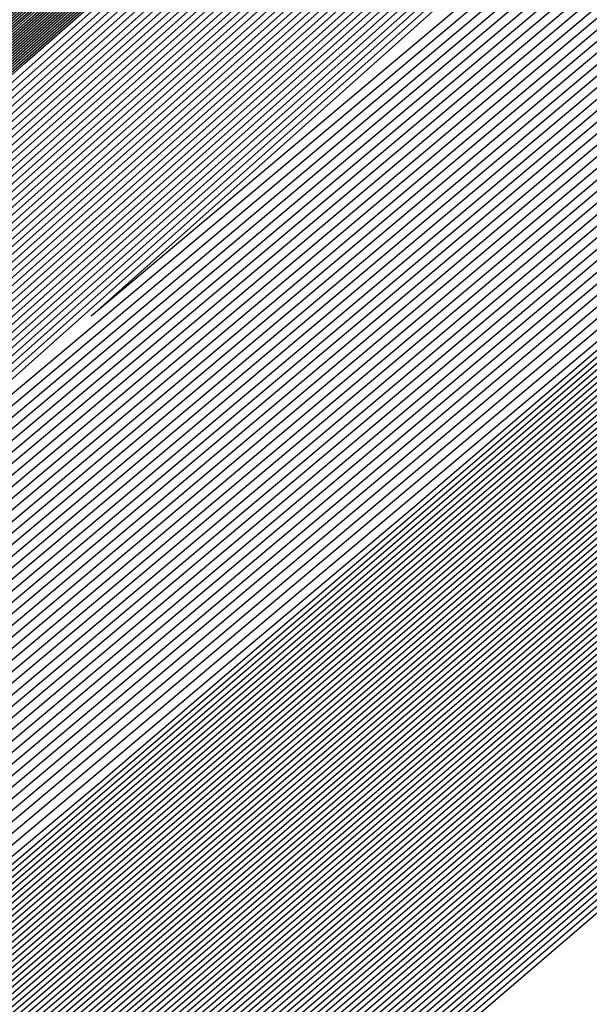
# Model space of a CAD drawing. Extents: x 3249832 to 3255657, y 13789405 to 13793316.
# Tile 1055 of 1056: x 3253213.373 to 3253213.581, y 13791261.451 to 13791261.81. Entities that reach past the tile are written whole.
import ezdxf

# ---------------------------------------------------------------- set-up
doc = ezdxf.new("R2010")
doc.units = 0
doc.header["$LTSCALE"] = 100
doc.header["$MEASUREMENT"] = 0
for name, color, linetype in [('GRATIO_03231_CON', 1, 'CONTINUOUS'), ('GRATIO_0323_ICON', 1, 'CONTINUOUS'), ('TARGETS_EAST', 7, 'CONTINUOUS')]:
    doc.layers.add(name, color=color, linetype=linetype)

# ---------------------------------------------------------------- blocks, each defined once
blk = doc.blocks.new('Gratio_032316_contours')
at = {"layer": 'GRATIO_03231_CON', "color": 5, "linetype": 'Continuous', "flags": 128}
for points in [[(3253308.192, 13791343.54795), (3253292.88418, 13791330.06879), (3253274.82152, 13791314.26524), (3253259.43492, 13791300.86805), (3253250.80192, 13791293.42045), (3253247.58666, 13791290.71576), (3253247.09991, 13791290.35984), (3253246.63023, 13791289.95949), (3253243.37731, 13791287.12548), (3253234.5186, 13791279.46953), (3253219.10173, 13791266.20888), (3253203.65505, 13791252.98282), (3253196.57706, 13791247.03615)], [(3253307.93948, 13791343.33011), (3253292.69468, 13791329.90645), (3253274.70635, 13791314.16802), (3253259.38301, 13791300.82611), (3253250.78538, 13791293.40937), (3253247.58319, 13791290.71602), (3253247.09838, 13791290.36164), (3253246.63006, 13791289.96223), (3253243.38596, 13791287.13554), (3253234.55099, 13791279.49977), (3253219.17525, 13791266.27429), (3253203.76972, 13791253.08339), (3253196.71057, 13791247.15255)], [(3253307.68696, 13791343.11228), (3253292.50518, 13791329.74412), (3253274.59119, 13791314.0708), (3253259.33109, 13791300.78416), (3253250.76884, 13791293.3983), (3253247.57972, 13791290.71628), (3253247.09685, 13791290.36343), (3253246.62988, 13791289.96496), (3253243.39462, 13791287.1456), (3253234.58339, 13791279.53), (3253219.24877, 13791266.33971), (3253203.88439, 13791253.18397), (3253196.84408, 13791247.26894)], [(3253307.18192, 13791342.67661), (3253292.12619, 13791329.41946), (3253274.36086, 13791313.87636), (3253259.22726, 13791300.70028), (3253250.73575, 13791293.37615), (3253247.57277, 13791290.7168), (3253247.09378, 13791290.36703), (3253246.62953, 13791289.97042), (3253243.41193, 13791287.16573), (3253234.64818, 13791279.59048), (3253219.39582, 13791266.47055), (3253204.11372, 13791253.38512), (3253197.11109, 13791247.50173)], [(3253306.9294, 13791342.45877), (3253291.93669, 13791329.25712), (3253274.24569, 13791313.77914), (3253259.17535, 13791300.65833), (3253250.71921, 13791293.36507), (3253247.5693, 13791290.71706), (3253247.09225, 13791290.36882), (3253246.62935, 13791289.97315), (3253243.42058, 13791287.17579), (3253234.68057, 13791279.62072), (3253219.46933, 13791266.53596), (3253204.22838, 13791253.4857), (3253197.2446, 13791247.61813)], [(3253306.67688, 13791342.24094), (3253291.74719, 13791329.09479), (3253274.13052, 13791313.68192), (3253259.12343, 13791300.61639), (3253250.70267, 13791293.354), (3253247.56583, 13791290.71731), (3253247.09072, 13791290.37062), (3253246.62918, 13791289.97588), (3253243.42924, 13791287.18585), (3253234.71297, 13791279.65096), (3253219.54285, 13791266.60138), (3253204.34305, 13791253.58627), (3253197.37811, 13791247.73453)], [(3253306.42436, 13791342.0231), (3253291.55769, 13791328.93246), (3253274.01535, 13791313.58469), (3253259.07151, 13791300.57445), (3253250.68613, 13791293.34292), (3253247.56236, 13791290.71757), (3253247.08919, 13791290.37242), (3253246.629, 13791289.97862), (3253243.43789, 13791287.19591), (3253234.74536, 13791279.68119), (3253219.61637, 13791266.6668), (3253204.45771, 13791253.68685), (3253197.51162, 13791247.85092)], [(3253305.91932, 13791341.58743), (3253291.17869, 13791328.60779), (3253273.78502, 13791313.39025), (3253258.96768, 13791300.49056), (3253250.65304, 13791293.32077), (3253247.55541, 13791290.71809), (3253247.08612, 13791290.37601), (3253246.62865, 13791289.98408), (3253243.4552, 13791287.21604), (3253234.81015, 13791279.74167), (3253219.76341, 13791266.79763), (3253204.68704, 13791253.888), (3253197.77863, 13791248.08372)], [(3253305.6668, 13791341.36959), (3253290.98919, 13791328.44546), (3253273.66985, 13791313.29303), (3253258.91577, 13791300.44861), (3253250.6365, 13791293.30969), (3253247.55194, 13791290.71835), (3253247.08459, 13791290.37781), (3253246.62848, 13791289.98681), (3253243.46386, 13791287.2261), (3253234.84255, 13791279.77191), (3253219.83693, 13791266.86305), (3253204.80171, 13791253.98858), (3253197.91214, 13791248.20012)], [(3253305.41428, 13791341.15176), (3253290.79969, 13791328.28313), (3253273.55469, 13791313.19581), (3253258.86385, 13791300.40667), (3253250.61995, 13791293.29862), (3253247.54847, 13791290.71861), (3253247.08306, 13791290.3796), (3253246.6283, 13791289.98954), (3253243.47251, 13791287.23616), (3253234.87494, 13791279.80214), (3253219.91045, 13791266.92847), (3253204.91637, 13791254.08915), (3253198.04565, 13791248.31651)], [(3253305.16176, 13791340.93392), (3253290.6102, 13791328.1208), (3253273.43952, 13791313.09859), (3253258.81194, 13791300.36473), (3253250.60341, 13791293.28754), (3253247.545, 13791290.71886), (3253247.08152, 13791290.3814), (3253246.62812, 13791289.99227), (3253243.48117, 13791287.24622), (3253234.90734, 13791279.83238), (3253219.98397, 13791266.99388), (3253205.03104, 13791254.18973), (3253198.17916, 13791248.43291)], [(3253304.65672, 13791340.49825), (3253290.2312, 13791327.79613), (3253273.20919, 13791312.90414), (3253258.70811, 13791300.28084), (3253250.57033, 13791293.26539), (3253247.53805, 13791290.71938), (3253247.07846, 13791290.385), (3253246.62777, 13791289.99774), (3253243.49848, 13791287.26634), (3253234.97213, 13791279.89286), (3253220.13101, 13791267.12472), (3253205.26037, 13791254.39088), (3253198.44617, 13791248.6657)], [(3253304.4042, 13791340.28041), (3253290.0417, 13791327.6338), (3253273.09402, 13791312.80692), (3253258.65619, 13791300.2389), (3253250.55378, 13791293.25432), (3253247.53458, 13791290.71964), (3253247.07693, 13791290.38679), (3253246.6276, 13791290.00047), (3253243.50713, 13791287.2764), (3253235.00453, 13791279.9231), (3253220.20453, 13791267.19013), (3253205.37503, 13791254.49146), (3253198.57968, 13791248.7821)], [(3253304.15168, 13791340.06258), (3253289.8522, 13791327.47147), (3253272.97886, 13791312.7097), (3253258.60428, 13791300.19695), (3253250.53724, 13791293.24324), (3253247.53111, 13791290.7199), (3253247.07539, 13791290.38859), (3253246.62742, 13791290.0032), (3253243.51579, 13791287.28647), (3253235.03692, 13791279.95333), (3253220.27805, 13791267.25555), (3253205.4897, 13791254.59203), (3253198.71319, 13791248.8985)], [(3253303.89916, 13791339.84474), (3253289.6627, 13791327.30914), (3253272.86369, 13791312.61248), (3253258.55236, 13791300.15501), (3253250.5207, 13791293.23216), (3253247.52764, 13791290.72015), (3253247.07386, 13791290.39039), (3253246.62724, 13791290.00593), (3253243.52444, 13791287.29653), (3253235.06932, 13791279.98357), (3253220.35157, 13791267.32097), (3253205.60436, 13791254.69261), (3253198.8467, 13791249.01489)], [(3253303.39412, 13791339.40907), (3253289.2837, 13791326.98447), (3253272.63335, 13791312.41804), (3253258.44853, 13791300.07112), (3253250.48761, 13791293.21001), (3253247.52069, 13791290.72067), (3253247.0708, 13791290.39398), (3253246.62689, 13791290.0114), (3253243.54175, 13791287.31665), (3253235.13411, 13791280.04405), (3253220.49861, 13791267.4518), (3253205.83369, 13791254.89376), (3253199.11371, 13791249.24769)], [(3253303.1416, 13791339.19123), (3253289.09421, 13791326.82214), (3253272.51819, 13791312.32081), (3253258.39661, 13791300.02918), (3253250.47107, 13791293.19894), (3253247.51722, 13791290.72093), (3253247.06927, 13791290.39578), (3253246.62672, 13791290.01413), (3253243.55041, 13791287.32671), (3253235.1665, 13791280.07429), (3253220.57213, 13791267.51722), (3253205.94836, 13791254.99434), (3253199.24722, 13791249.36409)], [(3253302.88908, 13791338.9734), (3253288.90471, 13791326.65981), (3253272.40302, 13791312.22359), (3253258.3447, 13791299.98724), (3253250.45453, 13791293.18786), (3253247.51375, 13791290.72119), (3253247.06773, 13791290.39757), (3253246.62654, 13791290.01686), (3253243.55907, 13791287.33677), (3253235.1989, 13791280.10452), (3253220.64565, 13791267.58263), (3253206.06302, 13791255.09491), (3253199.38073, 13791249.48048)], [(3253302.63656, 13791338.75556), (3253288.71521, 13791326.49747), (3253272.28786, 13791312.12637), (3253258.29278, 13791299.94529), (3253250.43798, 13791293.17679), (3253247.51028, 13791290.72145), (3253247.0662, 13791290.39937), (3253246.62637, 13791290.01959), (3253243.56772, 13791287.34683), (3253235.23129, 13791280.13476), (3253220.71917, 13791267.64805), (3253206.17769, 13791255.19549), (3253199.51423, 13791249.59688)], [(3253302.13153, 13791338.31989), (3253288.33621, 13791326.17281), (3253272.05752, 13791311.93193), (3253258.18895, 13791299.8614), (3253250.4049, 13791293.15464), (3253247.50334, 13791290.72196), (3253247.06314, 13791290.40297), (3253246.62601, 13791290.02505), (3253243.58503, 13791287.36696), (3253235.29608, 13791280.19524), (3253220.86621, 13791267.77889), (3253206.40702, 13791255.39664), (3253199.78125, 13791249.82967)], [(3253301.879, 13791338.10206), (3253288.14671, 13791326.01048), (3253271.94236, 13791311.83471), (3253258.13704, 13791299.81946), (3253250.38836, 13791293.14356), (3253247.49986, 13791290.72222), (3253247.0616, 13791290.40476), (3253246.62584, 13791290.02779), (3253243.59369, 13791287.37702), (3253235.32848, 13791280.22547), (3253220.93973, 13791267.8443), (3253206.52168, 13791255.49722), (3253199.91476, 13791249.94607)], [(3253301.62648, 13791337.88422), (3253287.95721, 13791325.84815), (3253271.82719, 13791311.73748), (3253258.08512, 13791299.77752), (3253250.37181, 13791293.13248), (3253247.49639, 13791290.72248), (3253247.06007, 13791290.40656), (3253246.62566, 13791290.03052), (3253243.60234, 13791287.38708), (3253235.36087, 13791280.25571), (3253221.01325, 13791267.90972), (3253206.63635, 13791255.59779), (3253200.04827, 13791250.06247)], [(3253301.37397, 13791337.66638), (3253287.76771, 13791325.68581), (3253271.71202, 13791311.64027), (3253258.03321, 13791299.73557), (3253250.35527, 13791293.12141), (3253247.49292, 13791290.72274), (3253247.05854, 13791290.40836), (3253246.62549, 13791290.03325), (3253243.611, 13791287.39714), (3253235.39327, 13791280.28595), (3253221.08677, 13791267.97514), (3253206.75101, 13791255.69837), (3253200.18178, 13791250.17887)], [(3253300.86893, 13791337.23071), (3253287.38872, 13791325.36115), (3253271.48169, 13791311.44582), (3253257.92938, 13791299.65169), (3253250.32219, 13791293.09926), (3253247.48598, 13791290.72325), (3253247.05547, 13791290.41195), (3253246.62514, 13791290.03871), (3253243.62831, 13791287.41727), (3253235.45806, 13791280.34643), (3253221.23381, 13791268.10597), (3253206.98034, 13791255.89952), (3253200.44879, 13791250.41166)], [(3253300.61641, 13791337.01288), (3253287.19922, 13791325.19882), (3253271.36652, 13791311.3486), (3253257.87746, 13791299.60974), (3253250.30564, 13791293.08818), (3253247.4825, 13791290.72351), (3253247.05394, 13791290.41375), (3253246.62496, 13791290.04144), (3253243.63696, 13791287.42733), (3253235.49045, 13791280.37666), (3253221.30733, 13791268.17139), (3253207.09501, 13791256.0001), (3253200.5823, 13791250.52806)], [(3253300.36389, 13791336.79504), (3253287.00972, 13791325.03648), (3253271.25136, 13791311.25138), (3253257.82555, 13791299.5678), (3253250.2891, 13791293.07711), (3253247.47903, 13791290.72377), (3253247.05241, 13791290.41554), (3253246.62478, 13791290.04418), (3253243.64562, 13791287.43739), (3253235.52285, 13791280.4069), (3253221.38085, 13791268.2368), (3253207.20967, 13791256.10068), (3253200.71581, 13791250.64445)], [(3253300.11137, 13791336.57721), (3253286.82022, 13791324.87415), (3253271.13619, 13791311.15416), (3253257.77363, 13791299.52586), (3253250.27256, 13791293.06603), (3253247.47556, 13791290.72403), (3253247.05088, 13791290.41734), (3253246.62461, 13791290.04691), (3253243.65427, 13791287.44745), (3253235.55525, 13791280.43714), (3253221.45437, 13791268.30222), (3253207.32434, 13791256.20125), (3253200.84931, 13791250.76085)], [(3253299.60633, 13791336.14153), (3253286.44122, 13791324.54949), (3253270.90586, 13791310.95971), (3253257.6698, 13791299.44197), (3253250.23947, 13791293.04388), (3253247.46862, 13791290.72454), (3253247.04781, 13791290.42093), (3253246.62426, 13791290.05237), (3253243.67158, 13791287.46757), (3253235.62004, 13791280.49761), (3253221.60141, 13791268.43306), (3253207.55367, 13791256.4024), (3253201.11633, 13791250.99364)], [(3253299.35381, 13791335.9237), (3253286.25172, 13791324.38716), (3253270.79069, 13791310.86249), (3253257.61789, 13791299.40003), (3253250.22293, 13791293.0328), (3253247.46514, 13791290.7248), (3253247.04628, 13791290.42273), (3253246.62408, 13791290.0551), (3253243.68024, 13791287.47763), (3253235.65243, 13791280.52785), (3253221.67493, 13791268.49847), (3253207.66834, 13791256.50298), (3253201.24984, 13791251.11004)], [(3253299.10129, 13791335.70586), (3253286.06223, 13791324.22482), (3253270.67552, 13791310.76527), (3253257.56597, 13791299.35808), (3253250.20639, 13791293.02173), (3253247.46167, 13791290.72506), (3253247.04475, 13791290.42453), (3253246.62391, 13791290.05783), (3253243.68889, 13791287.4877), (3253235.68483, 13791280.55809), (3253221.74845, 13791268.56389), (3253207.783, 13791256.60355), (3253201.38335, 13791251.22644)], [(3253298.84877, 13791335.48803), (3253285.87273, 13791324.06249), (3253270.56035, 13791310.66805), (3253257.51405, 13791299.31614), (3253250.18984, 13791293.01065), (3253247.4582, 13791290.72532), (3253247.04322, 13791290.42633), (3253246.62373, 13791290.06056), (3253243.69755, 13791287.49776), (3253235.71722, 13791280.58833), (3253221.82197, 13791268.62931), (3253207.89767, 13791256.70413), (3253201.51686, 13791251.34284)], [(3253298.34373, 13791335.05235), (3253285.49373, 13791323.73782), (3253270.33006, 13791310.47357), (3253257.41034, 13791299.23211), (3253250.15702, 13791292.9882), (3253247.45165, 13791290.72536), (3253247.04061, 13791290.42937), (3253246.62378, 13791290.06555), (3253243.71512, 13791287.51757), (3253235.78213, 13791280.64867), (3253221.96904, 13791268.7601), (3253208.127, 13791256.90528), (3253201.78387, 13791251.57563)], [(3253298.09121, 13791334.83452), (3253285.30424, 13791323.57548), (3253270.21493, 13791310.37629), (3253257.35856, 13791299.19), (3253250.14077, 13791292.97675), (3253247.44864, 13791290.72505), (3253247.03961, 13791290.4305), (3253246.62406, 13791290.06771), (3253243.72406, 13791287.52727), (3253235.81466, 13791280.67874), (3253222.0426, 13791268.82547), (3253208.24167, 13791257.00585), (3253201.91738, 13791251.69203)], [(3253297.83869, 13791334.61668), (3253285.11475, 13791323.41314), (3253270.09981, 13791310.27902), (3253257.30679, 13791299.14788), (3253250.12455, 13791292.96527), (3253247.44567, 13791290.72468), (3253247.03867, 13791290.43158), (3253246.62439, 13791290.06982), (3253243.73305, 13791287.53693), (3253235.8472, 13791280.70879), (3253222.11616, 13791268.89083), (3253208.35634, 13791257.10642), (3253202.05089, 13791251.80842)], [(3253222.18973, 13791268.9562), (3253208.47101, 13791257.20698), (3253202.18439, 13791251.92482), (3253202.18439, 13791251.92482), (3253208.30778, 13791257.39414), (3253221.8874, 13791269.30278)], [(3253222.33685, 13791269.08692), (3253208.70035, 13791257.40813), (3253202.45141, 13791252.15761), (3253202.45141, 13791252.15761), (3253208.5381, 13791257.59416), (3253222.03635, 13791269.43142)], [(3253222.41042, 13791269.15229), (3253208.81502, 13791257.50869), (3253202.58492, 13791252.27401), (3253202.58492, 13791252.27401), (3253208.65326, 13791257.69417), (3253222.11082, 13791269.49575)], [(3253222.48398, 13791269.21765), (3253208.92969, 13791257.60926), (3253202.71843, 13791252.39041), (3253202.71843, 13791252.39041), (3253208.76842, 13791257.79418), (3253222.18529, 13791269.56007)], [(3253222.55754, 13791269.28301), (3253209.04436, 13791257.70983), (3253202.85194, 13791252.50681), (3253202.85193, 13791252.50681), (3253208.88358, 13791257.89419), (3253222.25977, 13791269.62439)], [(3253222.70467, 13791269.41374), (3253209.2737, 13791257.91097), (3253203.11895, 13791252.7396), (3253203.11895, 13791252.7396), (3253209.1139, 13791258.0942), (3253222.40871, 13791269.75304)], [(3253222.77823, 13791269.4791), (3253209.38837, 13791258.01154), (3253203.25246, 13791252.856), (3253203.25246, 13791252.856), (3253209.22906, 13791258.19421), (3253222.48319, 13791269.81736)], [(3253222.8518, 13791269.54447), (3253209.50304, 13791258.11211), (3253203.38597, 13791252.97239), (3253203.38597, 13791252.97239), (3253209.34422, 13791258.29422), (3253222.55766, 13791269.88168)], [(3253222.92536, 13791269.60983), (3253209.61771, 13791258.21268), (3253203.51947, 13791253.08879), (3253203.51947, 13791253.08879), (3253209.45938, 13791258.39423), (3253222.63214, 13791269.946)], [(3253294.55593, 13791331.78482), (3253282.65133, 13791321.30274), (3253268.6032, 13791309.01445), (3253256.6338, 13791298.60027), (3253249.91373, 13791292.81609), (3253247.40711, 13791290.71997), (3253247.02638, 13791290.44557), (3253246.62867, 13791290.09727), (3253243.8498, 13791287.66252), (3253236.27025, 13791281.09954), (3253223.07249, 13791269.74056), (3253209.84706, 13791258.41382), (3253203.78649, 13791253.32159), (3253203.78649, 13791253.32159), (3253209.68971, 13791258.59423), (3253222.78114, 13791270.07458), (3253235.89161, 13791281.53353), (3253243.79641, 13791288.43297), (3253249.04881, 13791292.99861), (3253256.14655, 13791299.14707), (3253268.13516, 13791309.52901), (3253282.25127, 13791321.73092), (3253294.2793, 13791332.07331)], [(3253294.30341, 13791331.56698), (3253282.46184, 13791321.1404), (3253268.48808, 13791308.91717), (3253256.58203, 13791298.55815), (3253249.89752, 13791292.80461), (3253247.40414, 13791290.71961), (3253247.02543, 13791290.44664), (3253246.629, 13791290.09938), (3253243.85878, 13791287.67218), (3253236.30279, 13791281.1296), (3253223.14605, 13791269.80592), (3253209.96173, 13791258.51439), (3253203.92, 13791253.43798), (3253203.92, 13791253.43798), (3253209.80487, 13791258.69424), (3253222.85565, 13791270.13885), (3253235.92547, 13791281.56208), (3253243.80512, 13791288.43921), (3253249.03601, 13791292.98573), (3253256.09723, 13791299.1022), (3253268.02248, 13791309.42905), (3253282.06389, 13791321.56632), (3253294.02824, 13791331.85395)], [(3253294.05089, 13791331.34915), (3253282.27235, 13791320.97806), (3253268.37296, 13791308.8199), (3253256.53026, 13791298.51602), (3253249.8813, 13791292.79314), (3253247.40117, 13791290.71925), (3253247.02448, 13791290.44772), (3253246.62933, 13791290.10149), (3253243.86776, 13791287.68184), (3253236.33533, 13791281.15966), (3253223.21961, 13791269.87129), (3253210.0764, 13791258.61496), (3253204.05351, 13791253.55438), (3253204.05351, 13791253.55438), (3253209.92004, 13791258.79424), (3253222.93017, 13791270.20313), (3253235.95934, 13791281.59062), (3253243.81382, 13791288.44544), (3253249.02321, 13791292.97286), (3253256.04791, 13791299.05733), (3253267.90979, 13791309.32909), (3253281.87651, 13791321.40172), (3253293.77719, 13791331.63458)], [(3253293.79837, 13791331.13131), (3253282.08285, 13791320.81572), (3253268.25784, 13791308.72262), (3253256.47849, 13791298.4739), (3253249.86508, 13791292.78166), (3253247.39821, 13791290.71889), (3253247.02354, 13791290.4488), (3253246.62966, 13791290.1036), (3253243.87675, 13791287.6915), (3253236.36787, 13791281.18972), (3253223.29318, 13791269.93665), (3253210.19107, 13791258.71553), (3253204.18702, 13791253.67078), (3253204.18701, 13791253.67078), (3253210.0352, 13791258.89424), (3253223.00468, 13791270.26741), (3253235.9932, 13791281.61917), (3253243.82253, 13791288.45167), (3253249.01041, 13791292.95999), (3253255.9986, 13791299.01245), (3253267.79711, 13791309.22914), (3253281.68913, 13791321.23712), (3253293.52613, 13791331.41522)], [(3253281.70387, 13791320.49104), (3253268.02759, 13791308.52807), (3253256.37495, 13791298.38965), (3253249.83265, 13791292.75871), (3253247.39227, 13791290.71816), (3253247.02165, 13791290.45095), (3253246.63032, 13791290.10782), (3253243.89471, 13791287.71083), (3253236.43295, 13791281.24983), (3253223.4403, 13791270.06738), (3253210.42041, 13791258.91666), (3253204.45403, 13791253.90357), (3253204.45403, 13791253.90357), (3253210.2655, 13791259.09429), (3253223.15342, 13791270.39627), (3253236.05998, 13791281.67732), (3253243.49467, 13791288.16911), (3253246.23629, 13791290.55891), (3253246.63094, 13791290.89792), (3253246.97688, 13791291.19282), (3253249.38096, 13791293.27243), (3253255.90221, 13791298.92109), (3253267.57241, 13791309.02875), (3253281.31446, 13791320.90786)], [(3253281.51437, 13791320.3287), (3253267.91246, 13791308.4308), (3253256.32319, 13791298.34753), (3253249.81643, 13791292.74723), (3253247.38931, 13791290.7178), (3253247.0207, 13791290.45203), (3253246.63065, 13791290.10993), (3253243.90369, 13791287.72049), (3253236.4655, 13791281.27989), (3253223.51387, 13791270.13274), (3253210.53508, 13791259.01723), (3253204.58754, 13791254.01997), (3253204.58754, 13791254.01997), (3253210.38066, 13791259.1943), (3253223.22789, 13791270.4606), (3253236.0937, 13791281.70603), (3253243.50493, 13791288.17732), (3253246.23793, 13791290.55953), (3253246.63143, 13791290.89735), (3253246.97568, 13791291.19044), (3253249.36691, 13791293.25849), (3253255.85289, 13791298.87622), (3253267.45972, 13791308.92879), (3253281.12708, 13791320.74326)], [(3253281.32488, 13791320.16636), (3253267.79734, 13791308.33352), (3253256.27142, 13791298.30541), (3253249.80022, 13791292.73576), (3253247.38634, 13791290.71744), (3253247.01976, 13791290.4531), (3253246.63098, 13791290.11204), (3253243.91267, 13791287.73015), (3253236.49804, 13791281.30995), (3253223.58743, 13791270.1981), (3253210.64975, 13791259.1178), (3253204.72105, 13791254.13636), (3253204.72105, 13791254.13637), (3253210.49582, 13791259.2943), (3253223.30236, 13791270.52492), (3253236.12742, 13791281.73474), (3253243.51518, 13791288.18552), (3253246.23956, 13791290.56015), (3253246.63193, 13791290.89678), (3253246.97448, 13791291.18805), (3253249.35287, 13791293.24455), (3253255.80356, 13791298.83135), (3253267.34704, 13791308.82884), (3253280.9397, 13791320.57865)], [(3253281.13539, 13791320.00402), (3253267.68222, 13791308.23625), (3253256.21965, 13791298.26328), (3253249.784, 13791292.72428), (3253247.38337, 13791290.71708), (3253247.01881, 13791290.45418), (3253246.63131, 13791290.11416), (3253243.92165, 13791287.73981), (3253236.53058, 13791281.34001), (3253223.66099, 13791270.26347), (3253210.76442, 13791259.21837), (3253204.85455, 13791254.25276), (3253204.85455, 13791254.25276), (3253210.61098, 13791259.39431), (3253223.37683, 13791270.58925), (3253236.16114, 13791281.76345), (3253243.52543, 13791288.19373), (3253246.2412, 13791290.56077), (3253246.63242, 13791290.89621), (3253246.97329, 13791291.18567), (3253249.33882, 13791293.23061), (3253255.75424, 13791298.78648), (3253267.23435, 13791308.72888), (3253280.75231, 13791320.41405)], [(3253267.45197, 13791308.0417), (3253256.11611, 13791298.17904), (3253249.75157, 13791292.70133), (3253247.37744, 13791290.71635), (3253247.01692, 13791290.45633), (3253246.63197, 13791290.11838), (3253243.93961, 13791287.75913), (3253236.59567, 13791281.40012), (3253223.80812, 13791270.3942), (3253210.99376, 13791259.41951), (3253205.12157, 13791254.48556), (3253205.12157, 13791254.48556), (3253210.84129, 13791259.59433), (3253223.52577, 13791270.7179), (3253236.22858, 13791281.82086), (3253243.54593, 13791288.21014), (3253246.24446, 13791290.562), (3253246.6334, 13791290.89508), (3253246.97089, 13791291.1809), (3253249.31072, 13791293.20273), (3253255.65559, 13791298.69674), (3253267.00898, 13791308.52897)], [(3253267.33685, 13791307.94442), (3253256.06434, 13791298.13691), (3253249.73535, 13791292.68985), (3253247.37447, 13791290.71599), (3253247.01598, 13791290.45741), (3253246.6323, 13791290.12049), (3253243.9486, 13791287.76879), (3253236.62821, 13791281.43018), (3253223.88168, 13791270.45956), (3253211.10843, 13791259.52008), (3253205.25508, 13791254.60195), (3253205.25508, 13791254.60195), (3253210.95645, 13791259.69434), (3253223.60023, 13791270.78223), (3253236.2623, 13791281.84957), (3253243.55619, 13791288.21834), (3253246.2461, 13791290.56262), (3253246.63389, 13791290.89451), (3253246.96969, 13791291.17852), (3253249.29667, 13791293.18879), (3253255.60626, 13791298.65187), (3253266.8963, 13791308.42902)], [(3253267.22172, 13791307.84715), (3253256.01257, 13791298.09479), (3253249.71913, 13791292.67838), (3253247.37151, 13791290.71563), (3253247.01503, 13791290.45848), (3253246.63263, 13791290.1226), (3253243.95758, 13791287.77846), (3253236.66075, 13791281.46024), (3253223.95525, 13791270.52492), (3253211.2231, 13791259.62065), (3253205.38858, 13791254.71835), (3253205.38859, 13791254.71835), (3253211.07161, 13791259.79435), (3253223.6747, 13791270.84655), (3253236.29602, 13791281.87828), (3253243.56644, 13791288.22655), (3253246.24773, 13791290.56324), (3253246.63439, 13791290.89394), (3253246.9685, 13791291.17613), (3253249.28262, 13791293.17485), (3253255.55694, 13791298.607), (3253266.78361, 13791308.32906)], [(3253267.1066, 13791307.74987), (3253255.96081, 13791298.05266), (3253249.70292, 13791292.6669), (3253247.36854, 13791290.71526), (3253247.01409, 13791290.45956), (3253246.63296, 13791290.12471), (3253243.96656, 13791287.78812), (3253236.69329, 13791281.49029), (3253224.02881, 13791270.59029), (3253211.33777, 13791259.72122), (3253205.52209, 13791254.83475), (3253205.52209, 13791254.83475), (3253211.18677, 13791259.89435), (3253223.74917, 13791270.91088), (3253236.32974, 13791281.90699), (3253243.57669, 13791288.23475), (3253246.24937, 13791290.56386), (3253246.63488, 13791290.89337), (3253246.9673, 13791291.17375), (3253249.26858, 13791293.16091), (3253255.50762, 13791298.56213), (3253266.67093, 13791308.22911)], [(3253266.87636, 13791307.55532), (3253255.85727, 13791297.96842), (3253249.67048, 13791292.64395), (3253247.36261, 13791290.71454), (3253247.01219, 13791290.46171), (3253246.63362, 13791290.12893), (3253243.98452, 13791287.80744), (3253236.75838, 13791281.55041), (3253224.17594, 13791270.72101), (3253211.56711, 13791259.92236), (3253205.78911, 13791255.06754), (3253205.78911, 13791255.06754), (3253211.41709, 13791260.09437), (3253223.89811, 13791271.03953), (3253236.39717, 13791281.9644), (3253243.59719, 13791288.25117), (3253246.25263, 13791290.56509), (3253246.63586, 13791290.89224), (3253246.96491, 13791291.16898), (3253249.24048, 13791293.13303), (3253255.40897, 13791298.4724), (3253266.44556, 13791308.0292)], [(3253266.76123, 13791307.45805), (3253255.8055, 13791297.92629), (3253249.65427, 13791292.63247), (3253247.35964, 13791290.71418), (3253247.01125, 13791290.46279), (3253246.63395, 13791290.13104), (3253243.9935, 13791287.8171), (3253236.79092, 13791281.58047), (3253224.2495, 13791270.78638), (3253211.68179, 13791260.02293), (3253205.92262, 13791255.18394), (3253205.92262, 13791255.18394), (3253211.53225, 13791260.19438), (3253223.97258, 13791271.10386), (3253236.43089, 13791281.99311), (3253243.60744, 13791288.25937), (3253246.25427, 13791290.56571), (3253246.63635, 13791290.89167), (3253246.96371, 13791291.1666), (3253249.22643, 13791293.11909), (3253255.35964, 13791298.42753), (3253266.33287, 13791307.92924)], [(3253266.64611, 13791307.36077), (3253255.75373, 13791297.88417), (3253249.63805, 13791292.621), (3253247.35667, 13791290.71382), (3253247.0103, 13791290.46387), (3253246.63428, 13791290.13316), (3253244.00248, 13791287.82676), (3253236.82346, 13791281.61053), (3253224.32306, 13791270.85174), (3253211.79646, 13791260.1235), (3253206.05613, 13791255.30034), (3253206.05613, 13791255.30033), (3253211.64741, 13791260.29439), (3253224.04705, 13791271.16818), (3253236.46461, 13791282.02182), (3253243.6177, 13791288.26758), (3253246.2559, 13791290.56633), (3253246.63684, 13791290.8911), (3253246.96251, 13791291.16422), (3253249.21238, 13791293.10515), (3253255.31032, 13791298.38266), (3253266.22019, 13791307.82929)], [(3253266.53099, 13791307.2635), (3253255.70196, 13791297.84205), (3253249.62183, 13791292.60952), (3253247.35371, 13791290.71345), (3253247.00936, 13791290.46494), (3253246.63461, 13791290.13527), (3253244.01147, 13791287.83642), (3253236.856, 13791281.64058), (3253224.39663, 13791270.9171), (3253211.91113, 13791260.22407), (3253206.18963, 13791255.41673), (3253206.18963, 13791255.41673), (3253211.76257, 13791260.3944), (3253224.12152, 13791271.23251), (3253236.49833, 13791282.05053), (3253243.62795, 13791288.27578), (3253246.25754, 13791290.56695), (3253246.63734, 13791290.89054), (3253246.96131, 13791291.16183), (3253249.19833, 13791293.09121), (3253255.26099, 13791298.33779), (3253266.1075, 13791307.72933)], [(3253266.30074, 13791307.06895), (3253255.59843, 13791297.7578), (3253249.5894, 13791292.58657), (3253247.34778, 13791290.71273), (3253247.00747, 13791290.4671), (3253246.63526, 13791290.13949), (3253244.02943, 13791287.85574), (3253236.92109, 13791281.7007), (3253224.54375, 13791271.04783), (3253212.14047, 13791260.42521), (3253206.45665, 13791255.64953), (3253206.45665, 13791255.64953), (3253211.99289, 13791260.59441), (3253224.27046, 13791271.36115), (3253236.56577, 13791282.10794), (3253243.64845, 13791288.29219), (3253246.2608, 13791290.56818), (3253246.63832, 13791290.8894), (3253246.95892, 13791291.15707), (3253249.17024, 13791293.06333), (3253255.16235, 13791298.24805), (3253265.88213, 13791307.52942)], [(3253266.18562, 13791306.97167), (3253255.54666, 13791297.71567), (3253249.57318, 13791292.57509), (3253247.34481, 13791290.71237), (3253247.00652, 13791290.46817), (3253246.63559, 13791290.1416), (3253244.03841, 13791287.86541), (3253236.95363, 13791281.73076), (3253224.61732, 13791271.1132), (3253212.25514, 13791260.52577), (3253206.59016, 13791255.76592), (3253206.59016, 13791255.76592), (3253212.10805, 13791260.69442), (3253224.34492, 13791271.42548), (3253236.59949, 13791282.13665), (3253243.6587, 13791288.3004), (3253246.26244, 13791290.5688), (3253246.63881, 13791290.88883), (3253246.95772, 13791291.15468), (3253249.15619, 13791293.04939), (3253255.11302, 13791298.20318), (3253265.76944, 13791307.42947)], [(3253266.07049, 13791306.8744), (3253255.49489, 13791297.67355), (3253249.55697, 13791292.56362), (3253247.34184, 13791290.712), (3253247.00558, 13791290.46925), (3253246.63592, 13791290.14371), (3253244.04739, 13791287.87507), (3253236.98617, 13791281.76081), (3253224.69088, 13791271.17856), (3253212.36981, 13791260.62634), (3253206.72366, 13791255.88232), (3253206.72367, 13791255.88232), (3253212.22321, 13791260.79443), (3253224.41939, 13791271.4898), (3253236.63321, 13791282.16536), (3253243.66895, 13791288.30861), (3253246.26407, 13791290.56942), (3253246.6393, 13791290.88827), (3253246.95652, 13791291.1523), (3253249.14214, 13791293.03545), (3253255.0637, 13791298.15831), (3253265.65676, 13791307.32951)], [(3253265.95537, 13791306.77712), (3253255.44312, 13791297.63143), (3253249.54075, 13791292.55214), (3253247.33888, 13791290.71164), (3253247.00463, 13791290.47032), (3253246.63625, 13791290.14582), (3253244.05637, 13791287.88473), (3253237.01871, 13791281.79087), (3253224.76444, 13791271.24392), (3253212.48448, 13791260.72691), (3253206.85717, 13791255.99872), (3253206.85717, 13791255.99872), (3253212.33837, 13791260.89444), (3253224.49386, 13791271.55413), (3253236.66693, 13791282.19407), (3253243.67921, 13791288.31681), (3253246.26571, 13791290.57004), (3253246.6398, 13791290.8877), (3253246.95533, 13791291.14992), (3253249.12809, 13791293.02151), (3253255.01437, 13791298.11344), (3253265.54407, 13791307.22956)], [(3253265.72512, 13791306.58257), (3253255.33958, 13791297.54718), (3253249.50832, 13791292.52919), (3253247.33294, 13791290.71092), (3253247.00274, 13791290.47248), (3253246.63691, 13791290.15005), (3253244.07433, 13791287.90405), (3253237.0838, 13791281.85099), (3253224.91157, 13791271.37465), (3253212.71382, 13791260.92805), (3253207.12419, 13791256.23151), (3253207.12419, 13791256.23151), (3253212.56869, 13791261.09446), (3253224.6428, 13791271.68278), (3253236.73437, 13791282.25148), (3253243.69971, 13791288.33322), (3253246.26897, 13791290.57127), (3253246.64078, 13791290.88656), (3253246.95293, 13791291.14515), (3253249.1, 13791292.99362), (3253254.91572, 13791298.02371), (3253265.3187, 13791307.02965)], [(3253265.61, 13791306.4853), (3253255.28781, 13791297.50506), (3253249.4921, 13791292.51771), (3253247.32998, 13791290.71056), (3253247.0018, 13791290.47355), (3253246.63724, 13791290.15216), (3253244.08331, 13791287.91371), (3253237.11634, 13791281.88104), (3253224.98513, 13791271.44001), (3253212.82849, 13791261.02862), (3253207.2577, 13791256.34791), (3253207.2577, 13791256.34791), (3253212.68385, 13791261.19447), (3253224.71727, 13791271.7471), (3253236.76809, 13791282.28019), (3253243.70996, 13791288.34143), (3253246.27061, 13791290.57189), (3253246.64127, 13791290.88599), (3253246.95174, 13791291.14277), (3253249.08595, 13791292.97968), (3253254.8664, 13791297.97884), (3253265.20602, 13791306.92969)], [(3253265.49488, 13791306.38803), (3253255.23605, 13791297.46293), (3253249.47588, 13791292.50624), (3253247.32701, 13791290.71019), (3253247.00085, 13791290.47463), (3253246.63757, 13791290.15427), (3253244.0923, 13791287.92337), (3253237.14888, 13791281.9111), (3253225.0587, 13791271.50538), (3253212.94316, 13791261.12919), (3253207.39121, 13791256.46431), (3253207.39121, 13791256.46431), (3253212.79901, 13791261.29448), (3253224.79174, 13791271.81143), (3253236.80181, 13791282.3089), (3253243.72021, 13791288.34963), (3253246.27224, 13791290.57251), (3253246.64176, 13791290.88543), (3253246.95054, 13791291.14038), (3253249.0719, 13791292.96574), (3253254.81708, 13791297.93397), (3253265.09333, 13791306.82974)], [(3253265.37976, 13791306.29075), (3253255.18428, 13791297.42081), (3253249.45967, 13791292.49476), (3253247.32404, 13791290.70983), (3253246.9999, 13791290.47571), (3253246.6379, 13791290.15638), (3253244.10128, 13791287.93303), (3253237.18142, 13791281.94116), (3253225.13226, 13791271.57074), (3253213.05783, 13791261.22976), (3253207.52471, 13791256.5807), (3253207.52471, 13791256.5807), (3253212.91417, 13791261.39448), (3253224.86621, 13791271.87575), (3253236.83553, 13791282.33761), (3253243.73047, 13791288.35784), (3253246.27388, 13791290.57313), (3253246.64226, 13791290.88486), (3253246.94934, 13791291.138), (3253249.05785, 13791292.9518), (3253254.76775, 13791297.8891), (3253264.98065, 13791306.72978)], [(3253265.14951, 13791306.0962), (3253255.08074, 13791297.33656), (3253249.42723, 13791292.47181), (3253247.31811, 13791290.70911), (3253246.99801, 13791290.47786), (3253246.63856, 13791290.1606), (3253244.11924, 13791287.95236), (3253237.24651, 13791282.00127), (3253225.27938, 13791271.70147), (3253213.28717, 13791261.4309), (3253207.79173, 13791256.8135), (3253207.79173, 13791256.8135), (3253213.14449, 13791261.5945), (3253225.01515, 13791272.0044), (3253236.90297, 13791282.39502), (3253243.75097, 13791288.37425), (3253246.27714, 13791290.57436), (3253246.64324, 13791290.88372), (3253246.94695, 13791291.13323), (3253249.02975, 13791292.92392), (3253254.6691, 13791297.79936), (3253264.75528, 13791306.52987)], [(3253265.03439, 13791305.99892), (3253255.02897, 13791297.29444), (3253249.41102, 13791292.46033), (3253247.31514, 13791290.70874), (3253246.99707, 13791290.47894), (3253246.63889, 13791290.16271), (3253244.12822, 13791287.96202), (3253237.27905, 13791282.03133), (3253225.35295, 13791271.76683), (3253213.40184, 13791261.53147), (3253207.92524, 13791256.92989), (3253207.92524, 13791256.92989), (3253213.25965, 13791261.69451), (3253225.08961, 13791272.06873), (3253236.93669, 13791282.42373), (3253243.76122, 13791288.38246), (3253246.27878, 13791290.57498), (3253246.64373, 13791290.88316), (3253246.94575, 13791291.13085), (3253249.01571, 13791292.90998), (3253254.61978, 13791297.75449), (3253264.64259, 13791306.42992)], [(3253264.91926, 13791305.90165), (3253254.9772, 13791297.25231), (3253249.3948, 13791292.44886), (3253247.31218, 13791290.70838), (3253246.99612, 13791290.48001), (3253246.63922, 13791290.16482), (3253244.1372, 13791287.97168), (3253237.31159, 13791282.06139), (3253225.42651, 13791271.83219), (3253213.51651, 13791261.63204), (3253208.05874, 13791257.04629), (3253208.05875, 13791257.04629), (3253213.37481, 13791261.79452), (3253225.16408, 13791272.13306), (3253236.97041, 13791282.45244), (3253243.77147, 13791288.39066), (3253246.28041, 13791290.5756), (3253246.64422, 13791290.88259), (3253246.94455, 13791291.12847), (3253249.00166, 13791292.89604), (3253254.57046, 13791297.70962), (3253264.52991, 13791306.32996)], [(3253264.80414, 13791305.80438), (3253254.92543, 13791297.21019), (3253249.37858, 13791292.43738), (3253247.30921, 13791290.70802), (3253246.99518, 13791290.48109), (3253246.63955, 13791290.16693), (3253244.14618, 13791287.98134), (3253237.34413, 13791282.09145), (3253225.50007, 13791271.89756), (3253213.63118, 13791261.73261), (3253208.19225, 13791257.16269), (3253208.19225, 13791257.16269), (3253213.48997, 13791261.89453), (3253225.23855, 13791272.19738), (3253237.00413, 13791282.48115), (3253243.78172, 13791288.39887), (3253246.28205, 13791290.57622), (3253246.64472, 13791290.88202), (3253246.94335, 13791291.12608), (3253248.98761, 13791292.8821), (3253254.52113, 13791297.66475), (3253264.41722, 13791306.23001)], [(3253264.57389, 13791305.60983), (3253254.8219, 13791297.12594), (3253249.34615, 13791292.41443), (3253247.30328, 13791290.7073), (3253246.99329, 13791290.48324), (3253246.64021, 13791290.17116), (3253244.16415, 13791288.00066), (3253237.40922, 13791282.15156), (3253225.6472, 13791272.02829), (3253213.86052, 13791261.93375), (3253208.45927, 13791257.39548), (3253208.45927, 13791257.39548), (3253213.72028, 13791262.09454), (3253225.38749, 13791272.32603), (3253237.07157, 13791282.53856), (3253243.80223, 13791288.41528), (3253246.28532, 13791290.57745), (3253246.6457, 13791290.88089), (3253246.94096, 13791291.12132), (3253248.95951, 13791292.85422), (3253254.42248, 13791297.57502), (3253264.19185, 13791306.0301)], [(3253264.45877, 13791305.51255), (3253254.77013, 13791297.08382), (3253249.32993, 13791292.40295), (3253247.30031, 13791290.70693), (3253246.99234, 13791290.48432), (3253246.64054, 13791290.17327), (3253244.17313, 13791288.01032), (3253237.44176, 13791282.18162), (3253225.72077, 13791272.09365), (3253213.97519, 13791262.03431), (3253208.59278, 13791257.51188), (3253208.59278, 13791257.51188), (3253213.83545, 13791262.19455), (3253225.46196, 13791272.39036), (3253237.10529, 13791282.56727), (3253243.81248, 13791288.42348), (3253246.28695, 13791290.57807), (3253246.64619, 13791290.88032), (3253246.93976, 13791291.11893), (3253248.94547, 13791292.84028), (3253254.37316, 13791297.53015), (3253264.07917, 13791305.93015)], [(3253264.34365, 13791305.41528), (3253254.71836, 13791297.0417), (3253249.31372, 13791292.39148), (3253247.29734, 13791290.70657), (3253246.9914, 13791290.48539), (3253246.64087, 13791290.17538), (3253244.18211, 13791288.01998), (3253237.4743, 13791282.21168), (3253225.79433, 13791272.15901), (3253214.08986, 13791262.13489), (3253208.72629, 13791257.62828), (3253208.72628, 13791257.62828), (3253213.9506, 13791262.29456), (3253225.53643, 13791272.45468), (3253237.13901, 13791282.59598), (3253243.82273, 13791288.43169), (3253246.28858, 13791290.57869), (3253246.64668, 13791290.87975), (3253246.93857, 13791291.11655), (3253248.93142, 13791292.82634), (3253254.32383, 13791297.48528), (3253263.96648, 13791305.83019)], [(3253264.22852, 13791305.318), (3253254.66659, 13791296.99957), (3253249.2975, 13791292.38), (3253247.29438, 13791290.70621), (3253246.99045, 13791290.48647), (3253246.6412, 13791290.17749), (3253244.19109, 13791288.02965), (3253237.50684, 13791282.24174), (3253225.86789, 13791272.22438), (3253214.20454, 13791262.23545), (3253208.85979, 13791257.74467), (3253208.85979, 13791257.74467), (3253214.06576, 13791262.39457), (3253225.6109, 13791272.51901), (3253237.17273, 13791282.62469), (3253243.83298, 13791288.4399), (3253246.29022, 13791290.57931), (3253246.64717, 13791290.87918), (3253246.93737, 13791291.11417), (3253248.91737, 13791292.8124), (3253254.27451, 13791297.44041), (3253263.8538, 13791305.73024)], [(3253263.99828, 13791305.12345), (3253254.56305, 13791296.91532), (3253249.26507, 13791292.35705), (3253247.28844, 13791290.70548), (3253246.98856, 13791290.48862), (3253246.64186, 13791290.18171), (3253244.20905, 13791288.04897), (3253237.57193, 13791282.30185), (3253226.01502, 13791272.3551), (3253214.43388, 13791262.43659), (3253209.12681, 13791257.97747), (3253209.12681, 13791257.97747), (3253214.29608, 13791262.59459), (3253225.75984, 13791272.64766), (3253237.24016, 13791282.6821), (3253243.85349, 13791288.45631), (3253246.29349, 13791290.58054), (3253246.64816, 13791290.87805), (3253246.93497, 13791291.1094), (3253248.88927, 13791292.78452), (3253254.17586, 13791297.35067), (3253263.62842, 13791305.53033)], [(3253263.88315, 13791305.02618), (3253254.51129, 13791296.8732), (3253249.24885, 13791292.34558), (3253247.28548, 13791290.70512), (3253246.98761, 13791290.4897), (3253246.64219, 13791290.18382), (3253244.21803, 13791288.05863), (3253237.60447, 13791282.33191), (3253226.08858, 13791272.42047), (3253214.54855, 13791262.53716), (3253209.26032, 13791258.09386), (3253209.26032, 13791258.09386), (3253214.41124, 13791262.69459), (3253225.8343, 13791272.71198), (3253237.27388, 13791282.71081), (3253243.86374, 13791288.46451), (3253246.29512, 13791290.58116), (3253246.64865, 13791290.87748), (3253246.93378, 13791291.10702), (3253248.87522, 13791292.77058), (3253254.12654, 13791297.3058), (3253263.51574, 13791305.43037)], [(3253263.76803, 13791304.9289), (3253254.45952, 13791296.83108), (3253249.23263, 13791292.3341), (3253247.28251, 13791290.70476), (3253246.98667, 13791290.49078), (3253246.64252, 13791290.18593), (3253244.22702, 13791288.06829), (3253237.63701, 13791282.36197), (3253226.16214, 13791272.48583), (3253214.66322, 13791262.63773), (3253209.39382, 13791258.21026), (3253209.39382, 13791258.21026), (3253214.5264, 13791262.7946), (3253225.90877, 13791272.77631), (3253237.3076, 13791282.73952), (3253243.87399, 13791288.47272), (3253246.29675, 13791290.58178), (3253246.64914, 13791290.87691), (3253246.93258, 13791291.10463), (3253248.86118, 13791292.75664), (3253254.07721, 13791297.26093), (3253263.40305, 13791305.33042)], [(3253263.65291, 13791304.83163), (3253254.40775, 13791296.78895), (3253249.21642, 13791292.32262), (3253247.27954, 13791290.7044), (3253246.98572, 13791290.49185), (3253246.64285, 13791290.18805), (3253244.236, 13791288.07795), (3253237.66955, 13791282.39203), (3253226.23571, 13791272.55119), (3253214.77789, 13791262.7383), (3253209.52733, 13791258.32666), (3253209.52733, 13791258.32666), (3253214.64156, 13791262.89461), (3253225.98324, 13791272.84063), (3253237.34132, 13791282.76823), (3253243.88424, 13791288.48092), (3253246.29839, 13791290.5824), (3253246.64963, 13791290.87634), (3253246.93138, 13791291.10225), (3253248.84713, 13791292.7427), (3253254.02789, 13791297.21606), (3253263.29037, 13791305.23046)], [(3253226.38283, 13791272.68192), (3253215.00723, 13791262.93944), (3253209.79435, 13791258.55945), (3253209.79435, 13791258.55945), (3253214.87188, 13791263.09463), (3253226.13218, 13791272.96928)], [(3253226.4564, 13791272.74729), (3253215.1219, 13791263.04001), (3253209.92785, 13791258.67585), (3253209.92786, 13791258.67585), (3253214.98704, 13791263.19464), (3253226.20665, 13791273.03361)], [(3253226.52996, 13791272.81265), (3253215.23657, 13791263.14058), (3253210.06136, 13791258.79225), (3253210.06136, 13791258.79225), (3253215.1022, 13791263.29465), (3253226.28112, 13791273.09794)], [(3253226.60352, 13791272.87801), (3253215.35124, 13791263.24115), (3253210.19487, 13791258.90864), (3253210.19487, 13791258.90864), (3253215.21736, 13791263.39465), (3253226.35559, 13791273.16226)], [(3253226.75065, 13791273.00874), (3253215.58058, 13791263.44229), (3253210.46189, 13791259.14144), (3253210.46189, 13791259.14144), (3253215.44768, 13791263.59467), (3253226.50453, 13791273.29091)], [(3253226.82421, 13791273.0741), (3253215.69525, 13791263.54285), (3253210.5954, 13791259.25783), (3253210.5954, 13791259.25783), (3253215.56284, 13791263.69468), (3253226.57899, 13791273.35524)], [(3253226.89778, 13791273.13947), (3253215.80992, 13791263.64343), (3253210.7289, 13791259.37423), (3253210.7289, 13791259.37423), (3253215.678, 13791263.79469), (3253226.65346, 13791273.41956)], [(3253226.97134, 13791273.20483), (3253215.92459, 13791263.74399), (3253210.86241, 13791259.49063), (3253210.86241, 13791259.49063), (3253215.79316, 13791263.8947)], [(3253216.15393, 13791263.94513), (3253211.12943, 13791259.72342), (3253211.12943, 13791259.72342), (3253216.02348, 13791264.09471)], [(3253216.2686, 13791264.0457), (3253211.26293, 13791259.83982), (3253211.26294, 13791259.83982), (3253216.13864, 13791264.19472)], [(3253216.38328, 13791264.14627), (3253211.39644, 13791259.95622), (3253211.39644, 13791259.95622), (3253216.2538, 13791264.29473)], [(3253216.49795, 13791264.24684), (3253211.52995, 13791260.07261), (3253211.52995, 13791260.07261), (3253216.36896, 13791264.39474)], [(3253216.72729, 13791264.44798), (3253211.79697, 13791260.30541), (3253211.79697, 13791260.30541), (3253216.59928, 13791264.59476)], [(3253216.84196, 13791264.54855), (3253211.93048, 13791260.4218), (3253211.93047, 13791260.4218), (3253216.71444, 13791264.69477)], [(3253216.95663, 13791264.64912), (3253212.06398, 13791260.5382), (3253212.06398, 13791260.5382), (3253216.82959, 13791264.79477)], [(3253217.0713, 13791264.74969), (3253212.19749, 13791260.6546), (3253212.19749, 13791260.6546), (3253216.94475, 13791264.89478)], [(3253217.30064, 13791264.95083), (3253212.46451, 13791260.88739), (3253212.46451, 13791260.88739), (3253217.17507, 13791265.0948)], [(3253217.41531, 13791265.0514), (3253212.59801, 13791261.00379), (3253212.59801, 13791261.00379), (3253217.29023, 13791265.19481)], [(3253217.52998, 13791265.15197), (3253212.73152, 13791261.12019), (3253212.73152, 13791261.12019), (3253217.40539, 13791265.29482)], [(3253217.64465, 13791265.25253), (3253212.86503, 13791261.23658), (3253212.86503, 13791261.23658), (3253217.52055, 13791265.39483)], [(3253217.87399, 13791265.45367), (3253213.13205, 13791261.46938), (3253213.13205, 13791261.46938), (3253217.75087, 13791265.59484)], [(3253217.98866, 13791265.55424), (3253213.26556, 13791261.58578), (3253213.26555, 13791261.58577), (3253217.86603, 13791265.69485)], [(3253218.10333, 13791265.65481), (3253213.39906, 13791261.70217), (3253213.39906, 13791261.70217), (3253217.98119, 13791265.79486)]]:
    blk.add_lwpolyline(points, dxfattribs=at)
at = {"layer": 'GRATIO_0323_ICON', "color": 7, "linetype": 'Continuous', "flags": 128}
for points in [[(3253307.43444, 13791342.89444), (3253292.31568, 13791329.58179), (3253274.47602, 13791313.97358), (3253259.27918, 13791300.74222), (3253250.7523, 13791293.38722), (3253247.57625, 13791290.71654), (3253247.09531, 13791290.36523), (3253246.62971, 13791289.96769), (3253243.40327, 13791287.15567), (3253234.61578, 13791279.56024), (3253219.3223, 13791266.40513), (3253203.99905, 13791253.28454), (3253196.97759, 13791247.38534)], [(3253306.17184, 13791341.80526), (3253291.36819, 13791328.77013), (3253273.90019, 13791313.48747), (3253259.0196, 13791300.5325), (3253250.66958, 13791293.33184), (3253247.55889, 13791290.71783), (3253247.08765, 13791290.37421), (3253246.62883, 13791289.98135), (3253243.44655, 13791287.20597), (3253234.77776, 13791279.71143), (3253219.68989, 13791266.73221), (3253204.57238, 13791253.78743), (3253197.64512, 13791247.96732)], [(3253304.90924, 13791340.71608), (3253290.4207, 13791327.95847), (3253273.32436, 13791313.00136), (3253258.76002, 13791300.32278), (3253250.58687, 13791293.27647), (3253247.54153, 13791290.71912), (3253247.07999, 13791290.3832), (3253246.62795, 13791289.99501), (3253243.48982, 13791287.25628), (3253234.93973, 13791279.86262), (3253220.05749, 13791267.0593), (3253205.1457, 13791254.2903), (3253198.31267, 13791248.54931)], [(3253303.64664, 13791339.62691), (3253289.4732, 13791327.1468), (3253272.74852, 13791312.51526), (3253258.50045, 13791300.11307), (3253250.50416, 13791293.22109), (3253247.52417, 13791290.72041), (3253247.07233, 13791290.39218), (3253246.62707, 13791290.00866), (3253243.5331, 13791287.30659), (3253235.10171, 13791280.01381), (3253220.42509, 13791267.38638), (3253205.71903, 13791254.79319), (3253198.9802, 13791249.13129)], [(3253302.38404, 13791338.53773), (3253288.52571, 13791326.33514), (3253272.17269, 13791312.02915), (3253258.24087, 13791299.90335), (3253250.42144, 13791293.16571), (3253247.50681, 13791290.7217), (3253247.06467, 13791290.40117), (3253246.62619, 13791290.02232), (3253243.57638, 13791287.3569), (3253235.26369, 13791280.165), (3253220.79269, 13791267.71347), (3253206.29235, 13791255.29606), (3253199.64775, 13791249.71328)], [(3253301.12145, 13791337.44855), (3253287.57822, 13791325.52348), (3253271.59685, 13791311.54304), (3253257.98129, 13791299.69363), (3253250.33873, 13791293.11033), (3253247.48945, 13791290.723), (3253247.05701, 13791290.41015), (3253246.62531, 13791290.03598), (3253243.61965, 13791287.4072), (3253235.42566, 13791280.31619), (3253221.16029, 13791268.04055), (3253206.86568, 13791255.79895), (3253200.31528, 13791250.29526)], [(3253299.85885, 13791336.35937), (3253286.63072, 13791324.71182), (3253271.02102, 13791311.05694), (3253257.72172, 13791299.48391), (3253250.25601, 13791293.05496), (3253247.47209, 13791290.72429), (3253247.04935, 13791290.41914), (3253246.62443, 13791290.04964), (3253243.66293, 13791287.45751), (3253235.58764, 13791280.46738), (3253221.52789, 13791268.36764), (3253207.439, 13791256.30182), (3253200.98282, 13791250.87725)], [(3253298.59625, 13791335.27019), (3253285.68323, 13791323.90016), (3253270.44519, 13791310.57083), (3253257.46214, 13791299.2742), (3253250.1733, 13791292.99958), (3253247.45473, 13791290.72558), (3253247.04168, 13791290.42812), (3253246.62355, 13791290.0633), (3253243.7062, 13791287.50782), (3253235.74962, 13791280.61857), (3253221.89549, 13791268.69472), (3253208.01233, 13791256.80471), (3253201.65036, 13791251.45923)], [(3253222.26329, 13791269.02156), (3253208.58568, 13791257.30755), (3253202.3179, 13791252.04122), (3253202.3179, 13791252.04122), (3253208.42294, 13791257.49415), (3253221.96187, 13791269.36711)], [(3253222.63111, 13791269.34838), (3253209.15903, 13791257.8104), (3253202.98544, 13791252.6232), (3253202.98544, 13791252.6232), (3253208.99874, 13791257.99419), (3253222.33424, 13791269.68871)], [(3253294.80845, 13791332.00265), (3253282.84083, 13791321.46507), (3253268.71833, 13791309.11172), (3253256.68557, 13791298.6424), (3253249.92995, 13791292.82756), (3253247.41007, 13791290.72034), (3253247.02732, 13791290.44449), (3253246.62834, 13791290.09516), (3253243.84082, 13791287.65286), (3253236.2377, 13791281.06949), (3253222.99892, 13791269.67519), (3253209.73238, 13791258.31325), (3253203.65298, 13791253.20519), (3253203.65298, 13791253.20519), (3253209.57454, 13791258.49423), (3253222.70663, 13791270.0103), (3253235.85774, 13791281.50498), (3253243.7877, 13791288.42674), (3253249.0616, 13791293.01148), (3253256.19586, 13791299.19195), (3253268.24784, 13791309.62896), (3253282.43865, 13791321.89552), (3253294.53035, 13791332.29267)], [(3253281.89336, 13791320.65338), (3253268.14271, 13791308.62535), (3253256.42672, 13791298.43178), (3253249.84887, 13791292.77018), (3253247.39524, 13791290.71852), (3253247.02259, 13791290.44987), (3253246.62999, 13791290.10571), (3253243.88573, 13791287.70117), (3253236.40041, 13791281.21978), (3253223.36674, 13791270.00201), (3253210.30574, 13791258.8161), (3253204.32052, 13791253.78717), (3253204.32052, 13791253.78717), (3253210.15034, 13791258.99428), (3253223.07895, 13791270.33195), (3253236.02626, 13791281.64861), (3253243.48442, 13791288.1609), (3253246.23466, 13791290.5583), (3253246.63045, 13791290.89848), (3253246.97808, 13791291.1952), (3253249.39501, 13791293.28637), (3253255.95153, 13791298.96595), (3253267.68509, 13791309.1287), (3253281.50184, 13791321.07246)], [(3253280.94589, 13791319.84168), (3253267.5671, 13791308.13897), (3253256.16788, 13791298.22116), (3253249.76778, 13791292.7128), (3253247.38041, 13791290.71671), (3253247.01787, 13791290.45526), (3253246.63164, 13791290.11627), (3253243.93063, 13791287.74947), (3253236.56312, 13791281.37006), (3253223.73456, 13791270.32883), (3253210.87909, 13791259.31894), (3253204.98806, 13791254.36916), (3253204.98806, 13791254.36916), (3253210.72614, 13791259.49432), (3253223.4513, 13791270.65358), (3253236.19486, 13791281.79216), (3253243.53568, 13791288.20193), (3253246.24283, 13791290.56139), (3253246.63291, 13791290.89565), (3253246.97209, 13791291.18328), (3253249.32477, 13791293.21667), (3253255.70491, 13791298.74161), (3253267.12167, 13791308.62893), (3253280.56493, 13791320.24945)], [(3253266.99148, 13791307.6526), (3253255.90904, 13791298.01054), (3253249.6867, 13791292.65542), (3253247.36557, 13791290.7149), (3253247.01314, 13791290.46064), (3253246.63329, 13791290.12682), (3253243.97554, 13791287.79778), (3253236.72583, 13791281.52035), (3253224.10237, 13791270.65565), (3253211.45244, 13791259.82179), (3253205.6556, 13791254.95114), (3253205.6556, 13791254.95114), (3253211.30193, 13791259.99436), (3253223.82364, 13791270.9752), (3253236.36345, 13791281.93569), (3253243.58694, 13791288.24296), (3253246.251, 13791290.56448), (3253246.63537, 13791290.89281), (3253246.9661, 13791291.17137), (3253249.25453, 13791293.14697), (3253255.45829, 13791298.51727), (3253266.55824, 13791308.12915)], [(3253266.41586, 13791307.16622), (3253255.65019, 13791297.79992), (3253249.60562, 13791292.59805), (3253247.35074, 13791290.71309), (3253247.00841, 13791290.46602), (3253246.63494, 13791290.13738), (3253244.02045, 13791287.84608), (3253236.88854, 13791281.67064), (3253224.47019, 13791270.98247), (3253212.0258, 13791260.32464), (3253206.32314, 13791255.53313), (3253206.32314, 13791255.53313), (3253211.87773, 13791260.49441), (3253224.19599, 13791271.29683), (3253236.53205, 13791282.07923), (3253243.6382, 13791288.28399), (3253246.25917, 13791290.56757), (3253246.63783, 13791290.88997), (3253246.96012, 13791291.15945), (3253249.18429, 13791293.07727), (3253255.21167, 13791298.29292), (3253265.99481, 13791307.62938)], [(3253265.84025, 13791306.67985), (3253255.39135, 13791297.5893), (3253249.52453, 13791292.54067), (3253247.33591, 13791290.71128), (3253247.00369, 13791290.4714), (3253246.63658, 13791290.14793), (3253244.06535, 13791287.89439), (3253237.05125, 13791281.82093), (3253224.83801, 13791271.30929), (3253212.59915, 13791260.82748), (3253206.99068, 13791256.11511), (3253206.99068, 13791256.11512), (3253212.45353, 13791260.99445), (3253224.56833, 13791271.61845), (3253236.70065, 13791282.22277), (3253243.68946, 13791288.32502), (3253246.26734, 13791290.57065), (3253246.64029, 13791290.88713), (3253246.95413, 13791291.14753), (3253249.11404, 13791293.00756), (3253254.96505, 13791298.06857), (3253265.43139, 13791307.1296)], [(3253265.26463, 13791306.19348), (3253255.13251, 13791297.37869), (3253249.44345, 13791292.48329), (3253247.32108, 13791290.70947), (3253246.99896, 13791290.47678), (3253246.63823, 13791290.15849), (3253244.11026, 13791287.9427), (3253237.21396, 13791281.97122), (3253225.20582, 13791271.6361), (3253213.1725, 13791261.33033), (3253207.65822, 13791256.6971), (3253207.65822, 13791256.6971), (3253213.02933, 13791261.49449), (3253224.94068, 13791271.94008), (3253236.86925, 13791282.36631), (3253243.74072, 13791288.36604), (3253246.27551, 13791290.57374), (3253246.64275, 13791290.88429), (3253246.94814, 13791291.13562), (3253249.0438, 13791292.93786), (3253254.71843, 13791297.84423), (3253264.86796, 13791306.62983)], [(3253264.68902, 13791305.7071), (3253254.87367, 13791297.16807), (3253249.36237, 13791292.42591), (3253247.30624, 13791290.70766), (3253246.99423, 13791290.48216), (3253246.63988, 13791290.16905), (3253244.15517, 13791287.991), (3253237.37667, 13791282.12151), (3253225.57364, 13791271.96292), (3253213.74585, 13791261.83318), (3253208.32576, 13791257.27908), (3253208.32576, 13791257.27908), (3253213.60512, 13791261.99453), (3253225.31302, 13791272.26171), (3253237.03785, 13791282.50985), (3253243.79198, 13791288.40707), (3253246.28368, 13791290.57683), (3253246.64521, 13791290.88145), (3253246.94216, 13791291.1237), (3253248.97356, 13791292.86816), (3253254.47181, 13791297.61988), (3253264.30454, 13791306.13006)], [(3253264.1134, 13791305.22073), (3253254.61482, 13791296.95745), (3253249.28128, 13791292.36853), (3253247.29141, 13791290.70585), (3253246.98951, 13791290.48755), (3253246.64153, 13791290.1796), (3253244.20007, 13791288.03931), (3253237.53939, 13791282.27179), (3253225.94146, 13791272.28974), (3253214.31921, 13791262.33602), (3253208.9933, 13791257.86107), (3253208.9933, 13791257.86107), (3253214.18092, 13791262.49458), (3253225.68537, 13791272.58333), (3253237.20645, 13791282.65339), (3253243.84324, 13791288.4481), (3253246.29185, 13791290.57992), (3253246.64767, 13791290.87861), (3253246.93617, 13791291.11178), (3253248.90332, 13791292.79846), (3253254.22519, 13791297.39554), (3253263.74111, 13791305.63028)], [(3253226.30927, 13791272.61656), (3253214.89256, 13791262.83887), (3253209.66084, 13791258.44306), (3253209.66084, 13791258.44305), (3253214.75672, 13791262.99462), (3253226.05771, 13791272.90496)], [(3253226.67709, 13791272.94338), (3253215.46591, 13791263.34172), (3253210.32838, 13791259.02504), (3253210.32838, 13791259.02504), (3253215.33252, 13791263.49466), (3253226.43006, 13791273.22659)], [(3253216.03926, 13791263.84456), (3253210.99592, 13791259.60703), (3253210.99592, 13791259.60703), (3253215.90832, 13791263.99471)], [(3253216.61262, 13791264.34741), (3253211.66346, 13791260.18901), (3253211.66346, 13791260.18901), (3253216.48412, 13791264.49475)], [(3253217.18597, 13791264.85026), (3253212.331, 13791260.77099), (3253212.331, 13791260.77099), (3253217.05991, 13791264.99479)], [(3253217.75932, 13791265.3531), (3253212.99854, 13791261.35298), (3253212.99854, 13791261.35298), (3253217.63571, 13791265.49483)]]:
    blk.add_lwpolyline(points, dxfattribs=at)

msp = doc.modelspace()

# ---------------------------------------------------------------- block references
at = {"layer": 'TARGETS_EAST'}
msp.add_blockref('Gratio_032316_contours', (0, 0), dxfattribs=at)

doc.saveas('drawing.dxf')
